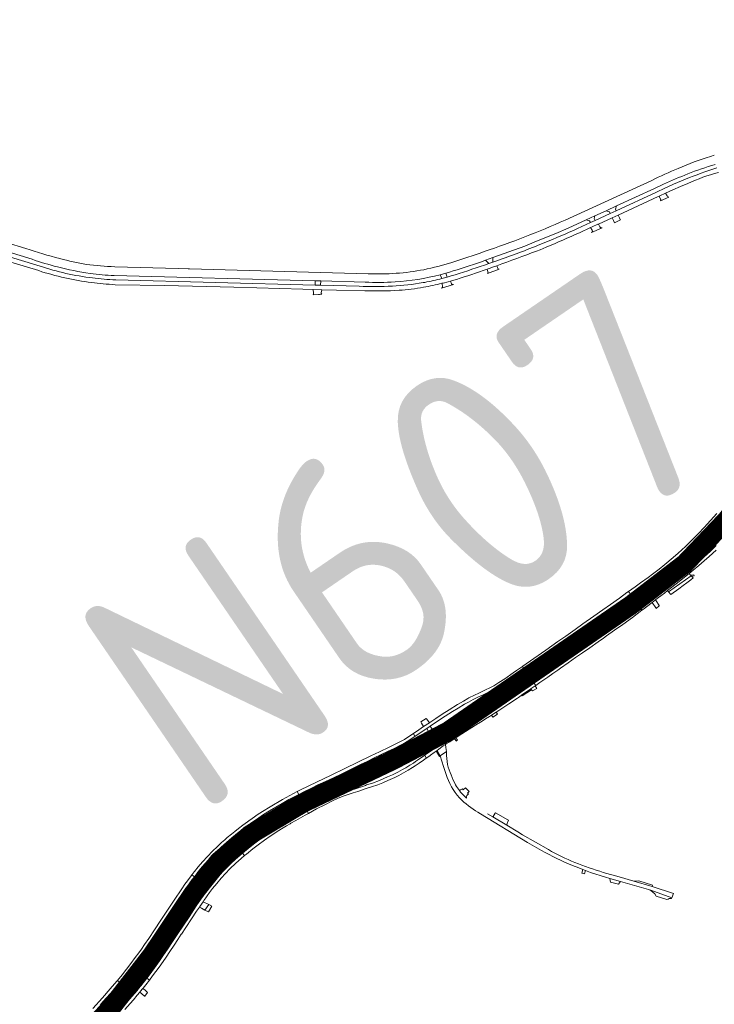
# Model space of a CAD drawing. Header units: metres. Extents: x 166325 to 190320, y 381923 to 404576.
# Tile 445 of 656: x 177997 to 178531, y 389582 to 390339. Entities that reach past the tile are written whole.
import ezdxf

# ---------------------------------------------------------------- set-up
doc = ezdxf.new("R2010")
doc.units = ezdxf.units.M
for name, color, linetype, lineweight in [('B-WE-VH-VERHARDING_ASFALT-GV', 8, 'Continuous', 18), ('B-WE-VH-VERHARDING_BETON-GV', 8, 'Continuous', 18), ('B-WE-VH-VERHARDING_BETONSTRAATSTEEN-GV', 8, 'Continuous', 18), ('B-WE-VH-VERHARDING_HALFVERHARDING-GV', 8, 'Continuous', 18), ('B-WE-VH-VERHARDING_N-WEG', 8, 'Continuous', 18), ('B-WE-VH-VERHARDING_STRAATBAKSTEEN-GV', 8, 'Continuous', 18), ('X-XX-AL-TEKENBLAD-T50', 4, 'Continuous', 50)]:
    doc.layers.add(name, color=color, linetype=linetype, lineweight=lineweight)
doc.styles.add('NLCS-ISO-M500-T50', font='NLCS-ISO.ttf', dxfattribs={"height": 2.5})

msp = doc.modelspace()

# ---------------------------------------------------------------- linework, layer by layer
at = {"layer": 'B-WE-VH-VERHARDING_ASFALT-GV'}
for points in [[(178528.333, 390234.263, 0.0356552), (178503.541, 390225.005)], [(178503.541, 390225.005, 0.0128691), (178483.161, 390215.883)], [(178533.225, 390225.381, 0.0191979), (178509.225, 390216.802)], [(178510.946, 390220.838, -0.0255028), (178532.007, 390228.079)], [(178492.225, 390212.821, -0.0124309), (178510.946, 390220.838)], [(178511.01, 390213.569, -0.0384707), (178534.507, 390221.969)], [(178416.466, 390185.315, -0.0236987), (178354.176, 390161.031)], [(178426.042, 390178.814, -0.0094594), (178400.37, 390167.781)], [(178401.844, 390164.441, 0.0094654), (178427.501, 390175.57)], [(178027.628, 390155.723, -0.0141989), (178001.567, 390163.391)], [(178395.732, 390165.909, -0.0122381), (178361.729, 390153.273)], [(178006.399, 390155.172, 0.0209581), (178025.923, 390149.285)], [(178048.174, 390151.268, -0.0237999), (178027.628, 390155.723)], [(178354.176, 390161.031, -0.0066004), (178329.341, 390152.663)], [(178363.98, 390150.255, 0.0061881), (178394.552, 390161.486)], [(178052.703, 390140.834, -0.0490733), (178012.561, 390149.85)], [(178025.923, 390149.285, 0.0261625), (178050.916, 390144.255)], [(178069.939, 390149.416, -0.0308746), (178048.174, 390151.268)], [(178307.754, 390147.179, -0.0592327), (178265.074, 390144.085)], [(178329.341, 390152.663, -0.0224214), (178307.754, 390147.179)], [(178330.339, 390146.154, 0.0157962), (178355.151, 390154.396)], [(178357.719, 390151.863, -0.0068799), (178331.864, 390143.235)], [(178332.824, 390139.735, 0.0138272), (178356.465, 390147.498)], [(178011.47, 390146.414, 0.0486088), (178051.979, 390137.309)], [(178050.916, 390144.255, 0.0355738), (178069.497, 390142.764)], [(178070.74, 390139.29, -0.0225104), (178052.703, 390140.834)], [(178285.634, 390137.802, 0.0477945), (178320.366, 390143.284)], [(178321.678, 390140.401, -0.0139943), (178308.469, 390137.424)], [(178051.979, 390137.309, 0.0211832), (178070.251, 390135.64)], [(178283.623, 390134.53, -0.0247252), (178257.981, 390134.4)], [(178262.608, 390137.592, 0.0273605), (178285.634, 390137.802)], [(178307.244, 390137.187, -0.0342492), (178283.623, 390134.53)], [(178288.828, 390131.299, 0.0202441), (178307.453, 390133.602)], [(178307.453, 390133.602, 0.0162278), (178321.751, 390136.676)], [(178262.391, 390130.903, 0.0187613), (178288.828, 390131.299)], [(178480.746, 389670.419, -0.1917825), (178486.558, 389665.432)], [(178494.865, 389662.713, -0.1669425), (178498.453, 389663.492)]]:
    msp.add_lwpolyline(points, format="xyb", dxfattribs=at)
at = {"layer": 'B-WE-VH-VERHARDING_ASFALT-GV', "flags": 128}
for points in [[(178531.337, 390235.119), (178528.333, 390234.263)], [(178483.161, 390215.883), (178416.466, 390185.315)], [(178509.225, 390216.802), (178500.041, 390212.934), (178496.156, 390211.19), (178492.286, 390209.385), (178487.858, 390207.236), (178486.723, 390206.671), (178455.74, 390192.447)], [(178355.151, 390154.396), (178360.886, 390156.428), (178373.191, 390160.845), (178385.453, 390165.378), (178392.717, 390168.252), (178399.663, 390171.066), (178409.26, 390175.062), (178418.812, 390179.163), (178432.724, 390185.528), (178439.409, 390188.586), (178447.985, 390192.509), (178456.01, 390196.181), (178485.316, 390209.589), (178492.225, 390212.821)], [(178427.501, 390175.57), (178436.081, 390179.5), (178437.452, 390180.128), (178441.718, 390182.082), (178442.15, 390182.28), (178452.71, 390187.117), (178457.256, 390189.199), (178488.17, 390203.36), (178488.781, 390203.655), (178489.391, 390203.949), (178493.825, 390206.086), (178499.508, 390208.691), (178505.236, 390211.185), (178511.01, 390213.569)], [(178455.74, 390192.447), (178451.196, 390190.362), (178439.722, 390185.094), (178436.098, 390183.43), (178426.042, 390178.814)], [(178001.567, 390163.391), (177970.89, 390172.684), (177969.33, 390166.413), (178006.399, 390155.172)], [(178012.561, 390149.85), (177965.88, 390163.88), (177964.759, 390160.424), (177965.5, 390160.29), (177975.81, 390157.178), (178011.47, 390146.414)], [(178394.552, 390161.486), (178397.212, 390162.553), (178401.844, 390164.441)], [(178400.37, 390167.781), (178395.732, 390165.909)], [(178265.074, 390144.085), (178127.462, 390147.845), (178126.388, 390147.874), (178118.88, 390148.079), (178069.939, 390149.416)], [(178356.465, 390147.498), (178358.935, 390148.394), (178362.002, 390149.529), (178363.182, 390149.973), (178363.98, 390150.255)], [(178361.729, 390153.273), (178360.804, 390152.946), (178357.719, 390151.863)], [(178069.497, 390142.764), (178224.137, 390138.622), (178228.423, 390138.508), (178262.608, 390137.592)], [(178320.366, 390143.284), (178324.808, 390144.487), (178327.58, 390145.299), (178330.339, 390146.154)], [(178331.864, 390143.235), (178328.801, 390142.333), (178325.702, 390141.463), (178321.678, 390140.401)], [(178321.751, 390136.676), (178322.605, 390136.89), (178326.63, 390137.949), (178328.257, 390138.406), (178329.733, 390138.82), (178332.824, 390139.735)], [(178070.251, 390135.64), (178108.476, 390134.959), (178161.532, 390133.667), (178214.762, 390132.116), (178222.704, 390131.896), (178229.267, 390131.715), (178240.528, 390131.403), (178262.391, 390130.903)], [(178257.981, 390134.4), (178228.365, 390135.173), (178224.206, 390135.282), (178070.74, 390139.29)], [(178308.469, 390137.424), (178307.244, 390137.187)], [(178533.314, 389959.737), (178528.488, 389954.339), (178523.448, 389948.803), (178519.173, 389944.255), (178512.869, 389937.925), (178509.116, 389934.264), (178503.471, 389929.013), (178499.763, 389925.771), (178493.366, 389920.465), (178488.792, 389916.922), (178483.874, 389913.061), (178480.493, 389910.52), (178474.542, 389906.239), (178470.305, 389903.162), (178465.39, 389899.676), (178466.797, 389897.688), (178469.048, 389899.325), (178478.354, 389905.985), (178485.735, 389911.395), (178491.236, 389915.693), (178495.991, 389919.521), (178497.356, 389920.626), (178498.538, 389921.569), (178501.948, 389924.47), (178506.069, 389928.072), (178510.397, 389932.075), (178513.539, 389935.146), (178516.522, 389938.084), (178519.934, 389941.55), (178523.2, 389945.019), (178526.998, 389949.084), (178530.751, 389953.298), (178534.326, 389957.244)], [(178535.216, 389952.451), (178529.708, 389946.554), (178524.72, 389941.283), (178520.662, 389937.119), (178516.168, 389932.598), (178511.789, 389928.446), (178507.833, 389924.851), (178503.767, 389921.237), (178500.63, 389918.609), (178499.69, 389917.828), (178499.048, 389917.313), (178498.316, 389916.687), (178494.295, 389913.347), (178488.406, 389908.693), (178482.892, 389904.554), (178470.38, 389895.532), (178468.999, 389894.576), (178469.162, 389894.346), (178470.935, 389891.84), (178477.497, 389896.517), (178487.195, 389903.621), (178496.189, 389910.531), (178503.818, 389916.777), (178509.559, 389921.831), (178512.894, 389924.899), (178518.177, 389929.995), (178522.284, 389933.974), (178531.829, 389943.911)], [(178531.829, 389943.911), (178522.284, 389933.974), (178518.177, 389929.995), (178512.894, 389924.899), (178509.559, 389921.831), (178503.818, 389916.777), (178496.189, 389910.531), (178487.195, 389903.621), (178477.497, 389896.517), (178470.935, 389891.84), (178472.65, 389889.417), (178472.827, 389889.167), (178477.64, 389892.543), (178478.969, 389893.474), (178484.009, 389897.128), (178488.024, 389900.043), (178492.85, 389903.684), (178497.093, 389906.964), (178501.549, 389910.496), (178503.296, 389911.963), (178505.149, 389913.471), (178509.083, 389916.814), (178512.066, 389919.488), (178512.678, 389920.038), (178517.012, 389923.969), (178520.864, 389927.676), (178524.966, 389931.713), (178529.948, 389936.84), (178534.323, 389941.445)], [(178532.842, 389935.037), (178528.401, 389930.756), (178523.561, 389926.406), (178518.101, 389921.718), (178512.216, 389916.85), (178510.429, 389915.372), (178505.83, 389911.613), (178500.903, 389907.717), (178496.316, 389904.198), (178491.749, 389900.684), (178486.592, 389896.594), (178480.574, 389892.089), (178475.037, 389887.917), (178474.174, 389887.263), (178475.639, 389885.193), (178476.907, 389886.151), (178482.363, 389890.29), (178483.573, 389891.23), (178486.088, 389893.184), (178487.324, 389894.144), (178492.903, 389898.466), (178495.38, 389900.384), (178498.627, 389902.899), (178504.3, 389907.344), (178511.024, 389912.689), (178511.934, 389913.432), (178515.064, 389915.989), (178519.395, 389919.591), (178523.569, 389923.172), (178527.494, 389926.547), (178532.645, 389931.31)], [(178498.453, 389663.492), (178498.664, 389664.076), (178482.572, 389669.896), (178480.746, 389670.419)], [(178486.558, 389665.432), (178494.865, 389662.713)], [(178077.833, 389578.256), (178081.767, 389582.743), (178084.271, 389585.644), (178087.16, 389589.072), (178089.135, 389591.405), (178089.18, 389591.46), (178089.732, 389592.135), (178091.379, 389594.149), (178091.503, 389594.301), (178091.595, 389594.413), (178091.799, 389594.663), (178093.818, 389597.179), (178096.566, 389600.722), (178096.621, 389600.793), (178094.668, 389602.296), (178092.928, 389600.033), (178089.967, 389596.283), (178089.863, 389596.152), (178088.303, 389594.236), (178087.089, 389592.779), (178085.18, 389590.49), (178081.415, 389586.063), (178076.824, 389580.683)], [(178058.629, 389581.424), (178060.906, 389583.942), (178063.677, 389587.017), (178066.647, 389590.378), (178070.721, 389595.131), (178073.02, 389597.917), (178073.82, 389598.903), (178072.004, 389600.436), (178071.552, 389599.878), (178066.464, 389593.98), (178060.447, 389587.149), (178053.054, 389578.916)]]:
    msp.add_lwpolyline(points, dxfattribs=at)
for points in [[(178466.797, 389897.688), (178465.39, 389899.676), (178464.1, 389898.761), (178458.336, 389894.596), (178451.454, 389889.75), (178445.491, 389885.505), (178438.511, 389880.546), (178430.237, 389874.716), (178424.304, 389870.451), (178416.991, 389865.331), (178410.879, 389861.087), (178401.671, 389854.551), (178392.427, 389847.988), (178384.065, 389842.232), (178383.751, 389842.014), (178385.147, 389840.018), (178387.63, 389841.784), (178396.335, 389847.85), (178402.359, 389852.073), (178408.219, 389856.199), (178414.899, 389860.918), (178422.454, 389866.213), (178426.169, 389868.877), (178441.145, 389879.417), (178451.886, 389887.054), (178461.506, 389893.844)], [(178470.935, 389891.84), (178469.162, 389894.346), (178468.999, 389894.576), (178460.722, 389888.847), (178451.147, 389882.069), (178442.011, 389875.611), (178434.61, 389870.375), (178431.216, 389868.003), (178430.112, 389867.222), (178421.713, 389861.286), (178417.062, 389857.919), (178408.615, 389851.943), (178402.312, 389847.559), (178394.502, 389842.06), (178388.555, 389837.916), (178387.254, 389837.007), (178387.471, 389836.697), (178389.162, 389834.279), (178398.852, 389841.081), (178408.69, 389848.003), (178416.78, 389853.674), (178426.122, 389860.264), (178437.121, 389868.003), (178447.079, 389875.035), (178457.233, 389882.177), (178467.655, 389889.502)], [(178472.827, 389889.167), (178472.65, 389889.417), (178470.935, 389891.84), (178467.655, 389889.502), (178457.233, 389882.177), (178447.079, 389875.035), (178437.121, 389868.003), (178426.122, 389860.264), (178416.78, 389853.674), (178408.69, 389848.003), (178398.852, 389841.081), (178389.162, 389834.279), (178390.868, 389831.841), (178391.014, 389831.631), (178393.528, 389833.359), (178396.64, 389835.567), (178403.065, 389840.086), (178406.653, 389842.61), (178411.732, 389846.12), (178426.054, 389856.236), (178436.366, 389863.522), (178443.983, 389868.837), (178454.24, 389876.077), (178463.353, 389882.492), (178472.053, 389888.624)], [(178441.868, 389860.906), (178446.013, 389863.823), (178448.395, 389865.499), (178454.595, 389869.86), (178461.031, 389874.329), (178468.409, 389879.734), (178475.639, 389885.193), (178474.174, 389887.263), (178468.428, 389882.912), (178462.794, 389878.887), (178455.515, 389873.717), (178447.716, 389868.214), (178438.856, 389861.945), (178430.118, 389855.822), (178421.91, 389850.128), (178413.347, 389843.982), (178406.682, 389839.37), (178404.44, 389837.765), (178399.406, 389834.16), (178392.714, 389829.499), (178392.574, 389829.402), (178393.951, 389827.433), (178397.005, 389829.539), (178403.191, 389833.881), (178407.089, 389836.563), (178410.944, 389839.257), (178413.009, 389840.7), (178418.893, 389844.796), (178424.619, 389848.85), (178429.942, 389852.583), (178435.485, 389856.416)], [(178353.418, 389820.279), (178354.387, 389820.746), (178356.935, 389821.973), (178361.067, 389824.087), (178363.613, 389825.54), (178365.862, 389826.881), (178369, 389828.965), (178371.693, 389830.706), (178373.581, 389832.004), (178377.718, 389834.766), (178380.883, 389837.027), (178385.147, 389840.018), (178383.751, 389842.014), (178379.994, 389839.409), (178379.09, 389838.783), (178376.483, 389836.975), (178370.162, 389832.59), (178365.625, 389829.61), (178361.627, 389827.182), (178358.471, 389825.506), (178355.303, 389823.923), (178351.199, 389821.997), (178345.762, 389819.353), (178343.477, 389818.281), (178342.507, 389817.803), (178341.575, 389817.344), (178338.453, 389815.403), (178333.716, 389812.616), (178327.406, 389808.738), (178321.87, 389805.275), (178316.921, 389802.061), (178312.505, 389799.008), (178312.078, 389798.719), (178307.668, 389795.726), (178304.001, 389793.236), (178299.772, 389790.381), (178300.896, 389788.222), (178304.137, 389790.367), (178310.075, 389794.28), (178312.624, 389796.017), (178319.212, 389800.499), (178324.235, 389803.802), (178329.854, 389807.244), (178334.13, 389809.945), (178339.037, 389812.872), (178342.142, 389814.619), (178345.692, 389816.571), (178349.746, 389818.57), (178352.897, 389820.028)], [(178389.162, 389834.279), (178387.471, 389836.697), (178387.254, 389837.007), (178385.942, 389836.119), (178377.116, 389829.959), (178373.742, 389827.518), (178366.934, 389822.905), (178360.189, 389818.209), (178357.265, 389816.261), (178356.359, 389815.657), (178354.175, 389814.202), (178348.213, 389810.31), (178340.911, 389805.605), (178333.494, 389800.931), (178327.435, 389797.189), (178320.371, 389792.948), (178317.686, 389791.425), (178313.198, 389788.91), (178310.134, 389787.259), (178310.081, 389787.23), (178307.195, 389785.74), (178303.252, 389783.692), (178303.407, 389783.394), (178304.755, 389780.803), (178308.648, 389782.858), (178314.664, 389786.107), (178318.675, 389788.316), (178327.458, 389793.408), (178331.391, 389795.874), (178338.973, 389800.575), (178351.8, 389808.767), (178358.104, 389812.891), (178364.391, 389817.161), (178369.27, 389820.492), (178374.309, 389823.966), (178379.088, 389827.259), (178388.986, 389834.155)], [(178354.555, 389806.606), (178358.378, 389809.12), (178361.527, 389811.246), (178363.878, 389812.821), (178368.35, 389815.924), (178373.413, 389819.416), (178377.967, 389822.485), (178384.43, 389826.987), (178388.392, 389829.797), (178391.014, 389831.631), (178390.868, 389831.841), (178389.162, 389834.279), (178388.986, 389834.155), (178379.088, 389827.259), (178374.309, 389823.966), (178369.27, 389820.492), (178364.391, 389817.161), (178358.104, 389812.891), (178351.8, 389808.767), (178338.973, 389800.575), (178331.391, 389795.874), (178327.458, 389793.408), (178318.675, 389788.316), (178314.664, 389786.107), (178308.648, 389782.858), (178304.755, 389780.803), (178306.143, 389778.137), (178306.258, 389777.916), (178309.007, 389779.332), (178310.366, 389780.045), (178312.232, 389781.047), (178315.661, 389782.907), (178319.602, 389785.199), (178322.639, 389786.852), (178326.399, 389789.036), (178331.048, 389791.809), (178334.582, 389793.93), (178337.638, 389795.84), (178339.949, 389797.266), (178345.719, 389800.932), (178349.496, 389803.407), (178352.551, 389805.303)], [(178359.974, 389804.628), (178363.488, 389806.868), (178365.561, 389808.191), (178373.221, 389813.225), (178379.769, 389817.661), (178380.629, 389818.244), (178382.76, 389819.714), (178383.047, 389819.912), (178390.192, 389824.84), (178390.321, 389824.929), (178393.422, 389827.067), (178393.951, 389827.433), (178392.574, 389829.402), (178388.172, 389826.336), (178387.598, 389825.936), (178378.319, 389819.49), (178370.103, 389814.06), (178361.045, 389808.259), (178351.57, 389802.232), (178342.693, 389796.527), (178333.054, 389790.42), (178328.813, 389787.799), (178327.426, 389786.92), (178325.291, 389785.577), (178321.538, 389782.965), (178317.857, 389780.29), (178315.679, 389778.757), (178308.79, 389773.922), (178308.458, 389773.688), (178309.652, 389771.393), (178312.37, 389773.292), (178312.998, 389773.745), (178315.741, 389775.722), (178317.324, 389776.895), (178318.064, 389777.443), (178319.341, 389778.412), (178322.625, 389780.822), (178324.415, 389782.053), (178324.935, 389782.401), (178327.759, 389784.104), (178331.042, 389786.261), (178331.415, 389786.497), (178332.509, 389787.19), (178337.034, 389790.06), (178342.763, 389793.66), (178349.659, 389798.008), (178350.252, 389798.381), (178351.334, 389799.064), (178354.119, 389800.861), (178355.295, 389801.621), (178358.36, 389803.599)], [(178300.896, 389788.222), (178299.772, 389790.381), (178296.27, 389788.017), (178292.875, 389785.866), (178290.781, 389784.785), (178288.772, 389783.799), (178281.036, 389779.942), (178273.612, 389776.313), (178267.132, 389773.232), (178256.974, 389768.34), (178246.943, 389763.458), (178236.448, 389758.343), (178225.181, 389753.008), (178212.901, 389747.032), (178210.418, 389745.705), (178211.53, 389743.531), (178215.504, 389745.564), (178221.805, 389748.681), (178226.315, 389750.834), (178228.023, 389751.649), (178234.873, 389754.886), (178243.037, 389758.635), (178249.301, 389761.685), (178254.478, 389764.227), (178259.134, 389766.572), (178264.152, 389768.956), (178269.519, 389771.593), (178275.043, 389774.281), (178279.729, 389776.52), (178284.904, 389778.969), (178290.283, 389781.634), (178293.688, 389783.566), (178297.144, 389785.644), (178300.38, 389787.88)], [(178304.755, 389780.803), (178303.407, 389783.394), (178303.252, 389783.692), (178299.573, 389781.781), (178291.44, 389777.826), (178282.085, 389773.297), (178274.753, 389769.698), (178264.941, 389765.013), (178258.947, 389762.151), (178251.867, 389758.786), (178245.574, 389755.816), (178238.921, 389752.675), (178229.046, 389747.903), (178227.973, 389747.378), (178223.797, 389745.339), (178218.6, 389742.859), (178213.596, 389740.418), (178213.219, 389740.227), (178213.373, 389739.926), (178214.754, 389737.176), (178224.191, 389741.88), (178245.044, 389751.841), (178250.652, 389754.462), (178257.059, 389757.594), (178260.276, 389759.057), (178268.461, 389763.089), (178279.381, 389768.358), (178288.407, 389772.655), (178297.419, 389777.105), (178303.261, 389780.014)], [(178306.258, 389777.916), (178306.143, 389778.137), (178304.755, 389780.803), (178303.261, 389780.014), (178297.419, 389777.105), (178288.407, 389772.655), (178279.381, 389768.358), (178268.461, 389763.089), (178260.276, 389759.057), (178257.059, 389757.594), (178250.652, 389754.462), (178245.044, 389751.841), (178224.191, 389741.88), (178214.754, 389737.176), (178216.159, 389734.477), (178216.311, 389734.181), (178217.418, 389734.739), (178222.724, 389737.39), (178226.702, 389739.33), (178227.737, 389739.821), (178231.812, 389741.756), (178235.595, 389743.597), (178242.247, 389746.814), (178246.67, 389748.918), (178250.421, 389750.737), (178254.988, 389752.946), (178263.019, 389756.615), (178272.242, 389761.117), (178281.887, 389765.789), (178289.964, 389769.853), (178299.216, 389774.337), (178305.246, 389777.395)], [(178309.652, 389771.393), (178308.458, 389773.688), (178302.933, 389769.801), (178301.475, 389768.808), (178299.774, 389767.65), (178297.064, 389766.024), (178293.886, 389764.128), (178291.476, 389762.736), (178287.824, 389760.804), (178283.792, 389758.73), (178279.901, 389757.018), (178273.745, 389754.374), (178268.218, 389752.275), (178263.702, 389750.825), (178262.82, 389750.542), (178254.439, 389747.703), (178249.099, 389745.959), (178245.436, 389744.629), (178242.576, 389743.601), (178240.846, 389742.801), (178237.188, 389741.202), (178232.406, 389738.949), (178229.077, 389737.198), (178228.431, 389736.858), (178225.034, 389735.137), (178221.026, 389732.987), (178218.049, 389731.328), (178217.834, 389731.202), (178219.01, 389728.902), (178225.256, 389732.39), (178231.557, 389735.562), (178237.399, 389738.59), (178241.884, 389740.666), (178246.451, 389742.447), (178251.096, 389743.993), (178253.468, 389744.747), (178256.932, 389745.848), (178263.542, 389748.036), (178267.415, 389749.326), (178272.309, 389750.984), (178276.195, 389752.553), (178280.095, 389754.295), (178283.563, 389755.73), (178285.456, 389756.6), (178288.52, 389758.177), (178292.12, 389760.091), (178295.763, 389762.182), (178299.045, 389764.255), (178301.157, 389765.573), (178304.138, 389767.583), (178307.626, 389769.978)], [(178211.53, 389743.531), (178210.418, 389745.705), (178199.03, 389739.619), (178189.423, 389734.117), (178183.561, 389730.488), (178179.632, 389727.827), (178177.381, 389726.241), (178175.596, 389724.983), (178173.2, 389723.283), (178172.078, 389722.487), (178168.559, 389719.903), (178165.219, 389717.321), (178162.323, 389715.095), (178159.792, 389713.035), (178156.552, 389710.361), (178154.635, 389708.678), (178152.15, 389706.513), (178148.974, 389703.553), (178145.106, 389699.882), (178141.235, 389695.948), (178137.428, 389691.659), (178134.23, 389687.853), (178131.308, 389684.219), (178130.889, 389683.697), (178130.532, 389683.228), (178129.377, 389681.704), (178131.26, 389680.263), (178132.745, 389682.174), (178133.123, 389682.66), (178135.918, 389686.25), (178139.284, 389690.159), (178142.369, 389693.627), (178145.129, 389696.6), (178147.922, 389699.301), (178151.847, 389702.971), (178155.86, 389706.675), (178160.043, 389710.212), (178164.284, 389713.644), (178168.72, 389717.016), (178173.184, 389720.321), (178174.139, 389720.99), (178174.345, 389721.135), (178178.64, 389724.016), (178180.876, 389725.627), (178184.496, 389728.045), (178189.106, 389731.001), (178193.809, 389733.825), (178198.776, 389736.653), (178203.993, 389739.583), (178209.451, 389742.468)], [(178214.754, 389737.176), (178213.373, 389739.926), (178213.219, 389740.227), (178208.864, 389738.014), (178204.334, 389735.612), (178199.452, 389732.951), (178195.483, 389730.749), (178191.3, 389728.275), (178186.938, 389725.595), (178181.793, 389722.119), (178181.217, 389721.711), (178180.739, 389721.372), (178178.866, 389720.047), (178175.529, 389717.536), (178175.351, 389717.403), (178173.968, 389716.362), (178169.785, 389713.352), (178164.562, 389709.227), (178159.295, 389704.902), (178154.743, 389700.852), (178150.331, 389696.704), (178146.453, 389692.922), (178142.834, 389689.027), (178139.969, 389685.698), (178136.736, 389681.93), (178136.49, 389681.62), (178134.865, 389679.571), (178133.896, 389678.308), (178134.214, 389678.057), (178136.655, 389676.141), (178137.066, 389676.714), (178138.699, 389678.745), (178141.581, 389682.168), (178144.719, 389685.82), (178146.657, 389687.969), (178149.874, 389691.322), (178153.07, 389694.625), (178155.194, 389696.621), (178158.556, 389699.728), (178162.073, 389702.761), (178164.262, 389704.62), (178167.58, 389707.264), (178171.477, 389710.331), (178173.899, 389712.12), (178178.041, 389715.235), (178182.498, 389718.322), (178187.639, 389721.752), (178192.23, 389724.7), (178198.29, 389728.281), (178202.977, 389730.924), (178208.307, 389733.823)], [(178195.693, 389722.853), (178195.702, 389722.859), (178199.051, 389724.79), (178202.102, 389726.565), (178205.42, 389728.505), (178205.436, 389728.513), (178209.988, 389730.861), (178213.846, 389732.94), (178216.311, 389734.181), (178216.159, 389734.477), (178214.754, 389737.176), (178208.307, 389733.823), (178202.977, 389730.924), (178198.29, 389728.281), (178192.23, 389724.7), (178187.639, 389721.752), (178182.498, 389718.322), (178178.041, 389715.235), (178173.899, 389712.12), (178171.477, 389710.331), (178167.58, 389707.264), (178164.262, 389704.62), (178162.073, 389702.761), (178158.556, 389699.728), (178155.194, 389696.621), (178153.07, 389694.625), (178149.874, 389691.322), (178146.657, 389687.969), (178144.719, 389685.82), (178141.581, 389682.168), (178138.699, 389678.745), (178137.066, 389676.714), (178136.655, 389676.141), (178139.057, 389674.298), (178139.405, 389674.032), (178140.236, 389675.134), (178143.381, 389679.038), (178145.508, 389681.6), (178147.51, 389683.884), (178149.834, 389686.409), (178151.826, 389688.59), (178154.8, 389691.567), (178158.6, 389695.179), (178161.376, 389697.714), (178164.014, 389699.916), (178166.674, 389702.149), (178170.31, 389705.037), (178173.692, 389707.633), (178177.2, 389710.29), (178180.456, 389712.684), (178183.979, 389715.17), (178187.898, 389717.792), (178191.285, 389720.046), (178193.761, 389721.576)], [(178202.07, 389719.34), (178202.197, 389719.416), (178204.916, 389721.026), (178205.53, 389721.375), (178209.209, 389723.469), (178216.576, 389727.544), (178219.01, 389728.902), (178217.834, 389731.202), (178212.824, 389728.255), (178204.808, 389723.825), (178204.389, 389723.594), (178201.024, 389721.607), (178200.956, 389721.566), (178196.443, 389718.808), (178190.805, 389715.161), (178183.627, 389710.444), (178176.742, 389705.335), (178169.746, 389699.69), (178168.223, 389698.396), (178169.822, 389696.487), (178171.301, 389697.701), (178176.085, 389701.598), (178180.317, 389704.847), (178185.308, 389708.501), (178189.562, 389711.4), (178190.833, 389712.229), (178195.024, 389714.963), (178199.675, 389717.913)], [(178135.134, 389656.898), (178135.384, 389657.25), (178135.528, 389657.466), (178137.902, 389661.004), (178138.48, 389661.864), (178139.972, 389664.133), (178141.113, 389665.699), (178142.815, 389668.07), (178145.157, 389671.165), (178148.474, 389675.166), (178151.849, 389679.102), (178155.215, 389682.87), (178158.558, 389686.251), (178163.21, 389690.799), (178167.208, 389694.343), (178169.822, 389696.487), (178168.223, 389698.396), (178165.146, 389695.783), (178159.808, 389690.937), (178155.437, 389686.512), (178153.187, 389684.182), (178151.039, 389681.916), (178148.674, 389679.247), (178146.187, 389676.182), (178144.133, 389673.669), (178142.13, 389671.145), (178140.35, 389668.775), (178136.146, 389662.937), (178133.227, 389658.711), (178130.797, 389654.998), (178127.132, 389649.489), (178122.308, 389642.319), (178119.009, 389637.318), (178115.018, 389631.259), (178110.553, 389624.57), (178107.022, 389619.36), (178104.352, 389615.507), (178100.596, 389610.227), (178096.439, 389604.6), (178094.668, 389602.296), (178096.621, 389600.793), (178099.048, 389603.952), (178101.662, 389607.457), (178104.03, 389610.784), (178107.115, 389614.996), (178109.461, 389618.411), (178112.386, 389622.757), (178115.683, 389627.705), (178118.444, 389631.907), (178121.128, 389635.972), (178121.189, 389636.063), (178124.611, 389641.221), (178129.026, 389647.931), (178132.9, 389653.739)], [(178120.443, 389665.101), (178121.35, 389666.477), (178122.019, 389667.492), (178123.944, 389670.259), (178127.129, 389674.8), (178129.552, 389678.062), (178129.931, 389678.552), (178131.26, 389680.263), (178129.377, 389681.704), (178128.298, 389680.28), (178127.983, 389679.852), (178126.036, 389677.207), (178123.977, 389674.494), (178121.496, 389670.93), (178115.568, 389662.254), (178110.102, 389653.787), (178105.421, 389646.931), (178100.456, 389639.369), (178096.138, 389632.783), (178092.966, 389628.156), (178090.587, 389624.671), (178088.394, 389621.713), (178085.715, 389618.035), (178082.255, 389613.575), (178078.94, 389609.234), (178075.553, 389604.815), (178072.004, 389600.436), (178073.82, 389598.903), (178076.668, 389602.41), (178079.308, 389605.724), (178082.241, 389609.477), (178084.774, 389612.85), (178087.982, 389617.152), (178090.332, 389620.347), (178093.242, 389624.287), (178095.459, 389627.359), (178097.445, 389630.117), (178099.326, 389632.883), (178101.804, 389636.665), (178105.286, 389642.003), (178109.429, 389648.288), (178113.588, 389654.797), (178117.965, 389661.343)], [(178136.655, 389676.141), (178134.214, 389678.057), (178133.896, 389678.308), (178131.263, 389674.799), (178131.171, 389674.666), (178128.726, 389671.121), (178126.417, 389667.762), (178124.336, 389664.637), (178123.346, 389663.156), (178118.575, 389655.862), (178115.316, 389650.813), (178111.853, 389645.498), (178105.348, 389635.528), (178098.932, 389625.83), (178095.528, 389620.788), (178092.85, 389617.075), (178090.155, 389613.401), (178088.043, 389610.539), (178085.748, 389607.586), (178082.963, 389604.022), (178079.933, 389600.319), (178076.831, 389596.604), (178076.712, 389596.462), (178076.938, 389596.272), (178079.163, 389594.394), (178083.606, 389599.747), (178089.296, 389606.954), (178090.688, 389608.746), (178094.336, 389613.586), (178096.305, 389616.361), (178098.192, 389619.059), (178103.782, 389627.289), (178107.569, 389633.02), (178111.482, 389638.913), (178114.11, 389642.723), (178118.058, 389648.883), (178120.571, 389652.637), (178124.736, 389659.01), (178126.896, 389662.261), (178129.862, 389666.713), (178131.598, 389669.257), (178134.029, 389672.533)], [(178127.279, 389656.609), (178128.053, 389657.785), (178130.941, 389662.099), (178133.658, 389666), (178135.791, 389669.076), (178138.018, 389672.192), (178139.405, 389674.032), (178139.057, 389674.298), (178136.655, 389676.141), (178134.029, 389672.533), (178131.598, 389669.257), (178129.862, 389666.713), (178126.896, 389662.261), (178124.736, 389659.01), (178120.571, 389652.637), (178118.058, 389648.883), (178114.11, 389642.723), (178111.482, 389638.913), (178107.569, 389633.02), (178103.782, 389627.289), (178098.192, 389619.059), (178096.305, 389616.361), (178094.336, 389613.586), (178090.688, 389608.746), (178089.296, 389606.954), (178083.606, 389599.747), (178079.163, 389594.394), (178081.43, 389592.481), (178081.639, 389592.304), (178082.273, 389593.061), (178082.375, 389593.181), (178084.188, 389595.343), (178088.273, 389600.35), (178088.508, 389600.646), (178088.684, 389600.867), (178091.181, 389604.004), (178093.59, 389607.188), (178096.2, 389610.635), (178099.312, 389614.957), (178102.702, 389619.702), (178104.622, 389622.488), (178106.599, 389625.333), (178109.162, 389629.151), (178112.071, 389633.588), (178115.699, 389639.125), (178119.456, 389644.892), (178122.759, 389649.872), (178125.929, 389654.558)], [(178473.148, 389677.163), (178469.501, 389676.728), (178483.462, 389672.647), (178483.826, 389673.767)], [(178079.163, 389594.394), (178076.938, 389596.272), (178076.712, 389596.462), (178073.388, 389592.508), (178068.67, 389587.111), (178064.29, 389582.113), (178061.399, 389578.922), (178060.157, 389577.598), (178058.181, 389575.384), (178052.646, 389569.341), (178046.537, 389562.417), (178039.145, 389554.276), (178031.64, 389546.054), (178024.883, 389538.622), (178018.285, 389531.346), (178011.619, 389523.976), (178010.637, 389522.899), (178010.952, 389522.612), (178013.068, 389520.669), (178027.663, 389536.615), (178051.996, 389563.459), (178075.93, 389590.544)], [(178061.642, 389569.337), (178065.298, 389573.419), (178069.085, 389577.653), (178070.347, 389579.064), (178074.635, 389584.052), (178079.132, 389589.315), (178081.639, 389592.304), (178081.43, 389592.481), (178079.163, 389594.394), (178075.93, 389590.544), (178051.996, 389563.459), (178027.663, 389536.615), (178013.068, 389520.669), (178015.323, 389518.642), (178015.556, 389518.43), (178016.362, 389519.319), (178022.74, 389526.314), (178028.27, 389532.472), (178035.051, 389539.869), (178040.351, 389545.799), (178045.315, 389551.156), (178051.336, 389557.863), (178058.947, 389566.329)]]:
    msp.add_lwpolyline(points, close=True, dxfattribs=at)
at = {"layer": 'B-WE-VH-VERHARDING_BETON-GV', "flags": 128}
msp.add_lwpolyline([(178459.229, 389676.587), (178450.849, 389679.003), (178451.506, 389676.197), (178457.6, 389674.521)], close=True, dxfattribs=at)
at = {"layer": 'B-WE-VH-VERHARDING_BETONSTRAATSTEEN-GV', "flags": 128}
for points in [[(178495.42, 390203.408), (178495.155, 390203.853), (178493.825, 390206.086), (178489.391, 390203.949), (178488.781, 390203.655), (178489.551, 390201.997), (178489.916, 390201.515), (178490.2, 390201.141), (178489.946, 390200.199), (178496.242, 390202.935)], [(178455.197, 390193.611), (178456.01, 390196.181), (178447.985, 390192.509), (178450.549, 390191.75), (178451.196, 390190.362), (178455.74, 390192.447)], [(178438.873, 390186.551), (178439.409, 390188.586), (178432.724, 390185.528), (178435.308, 390184.65), (178436.098, 390183.43), (178439.722, 390185.094)], [(178458.275, 390187.015), (178457.256, 390189.199), (178452.71, 390187.117), (178453.737, 390184.916), (178454.344, 390183.615), (178454.501, 390183.278), (178459.032, 390185.392), (178458.913, 390185.646)], [(178444.909, 390179.428), (178444.003, 390179.387), (178443.267, 390180.119), (178442.15, 390182.28), (178441.718, 390182.082), (178437.452, 390180.128), (178436.081, 390179.5), (178437.409, 390177.6), (178437.669, 390177), (178437.629, 390176.358), (178437.119, 390175.96), (178436.812, 390175.72), (178444.459, 390179.222)], [(178360.886, 390156.428), (178355.151, 390154.396), (178357.719, 390151.863), (178360.804, 390152.946)], [(178365.702, 390147.543), (178365.012, 390147.631), (178364.752, 390148.102), (178363.98, 390150.255), (178363.182, 390149.973), (178362.002, 390149.529), (178358.935, 390148.394), (178356.465, 390147.498), (178357.15, 390145.578), (178357.2, 390145.437), (178357.162, 390144.668), (178356.864, 390144.242)], [(178324.808, 390144.487), (178320.366, 390143.284), (178321.678, 390140.401), (178325.702, 390141.463)], [(178228.423, 390138.508), (178224.137, 390138.622), (178224.206, 390135.282), (178228.365, 390135.173)], [(178328.257, 390138.406), (178326.63, 390137.949), (178322.605, 390136.89), (178321.751, 390136.676), (178322.235, 390134.679), (178322.274, 390134.517), (178322.238, 390133.579), (178321.384, 390132.897), (178330.644, 390135.823), (178329.485, 390135.826), (178329.044, 390136.301), (178328.966, 390136.384)], [(178228.814, 390129.321), (178229.267, 390131.715), (178222.704, 390131.896), (178222.923, 390129.221), (178222.946, 390128.874), (178222.972, 390128.496), (178222.552, 390127.903), (178226.625, 390128.142), (178227.51, 390128.194), (178229.336, 390128.301), (178228.776, 390128.812), (178228.797, 390129.091)], [(178512.216, 389916.85), (178512.066, 389919.488), (178509.083, 389916.814), (178505.149, 389913.471), (178503.296, 389911.963), (178501.549, 389910.496), (178497.093, 389906.964), (178492.85, 389903.684), (178488.024, 389900.043), (178484.009, 389897.128), (178478.969, 389893.474), (178477.64, 389892.543), (178480.574, 389892.089), (178486.592, 389896.594), (178491.749, 389900.684), (178496.316, 389904.198), (178500.903, 389907.717), (178505.83, 389911.613), (178510.429, 389915.372)], [(178507.368, 389904.218), (178510.234, 389906.379), (178513.231, 389908.639), (178515.099, 389910.047), (178513.784, 389911.453), (178513.466, 389911.793), (178496.156, 389899.386), (178497.894, 389897.221), (178504.148, 389901.79)], [(178378.319, 389819.49), (178387.598, 389825.936), (178387.281, 389826.392), (178378.512, 389820.497), (178369.779, 389814.615), (178363.497, 389810.48), (178359.305, 389807.858), (178356.49, 389806.081), (178354.282, 389804.686), (178348.91, 389801.249), (178342.081, 389796.959), (178334.701, 389792.242), (178328.526, 389788.318), (178328.813, 389787.799), (178333.054, 389790.42), (178342.693, 389796.527), (178351.57, 389802.232), (178361.045, 389808.259), (178370.103, 389814.06)], [(178390.606, 389824.095), (178390.321, 389824.929), (178390.192, 389824.84), (178383.047, 389819.912), (178383.354, 389819.37)], [(178333.041, 389786.403), (178332.509, 389787.19), (178331.415, 389786.497), (178332.333, 389785.013), (178332.575, 389784.621), (178333.698, 389785.43)], [(178362.067, 389728.221), (178361.853, 389727.953), (178361.059, 389726.668), (178360.851, 389726.323), (178371.675, 389719.809), (178371.739, 389720.066), (178371.95, 389720.908), (178372.011, 389721.151), (178372.236, 389722.048), (178372.369, 389722.578), (178372.879, 389723.729), (178372.405, 389723.978), (178363.026, 389729.423), (178362.751, 389729.078), (178362.292, 389728.502)], [(178432.179, 389685.075), (178430.146, 389685.851), (178429.309, 389683.134), (178431.314, 389682.592)], [(178144.783, 389657.747), (178142.265, 389658.987), (178139.351, 389654.602), (178142.058, 389653.242)]]:
    msp.add_lwpolyline(points, close=True, dxfattribs=at)
for points in [[(178325.947, 389766.502), (178325.258, 389773.595), (178325.168, 389776.496), (178320.453, 389773.289), (178322.962, 389765.111), (178325.762, 389756.7)], [(178341.032, 389742.874), (178341.468, 389743.353), (178341.93, 389743.86), (178342.171, 389744.124), (178341.502, 389744.623), (178342.625, 389745.777), (178339.919, 389748.682), (178338.127, 389747.158), (178337.532, 389747.866), (178335.959, 389747.021), (178335.167, 389746.595)], [(178336.093, 389745.427), (178337.542, 389743.739), (178339.067, 389742.12)], [(178340.513, 389740.717), (178340.72, 389741.78), (178340.906, 389742.735), (178341.032, 389742.874)], [(178351.345, 389728.639), (178387.645, 389706.717), (178398.327, 389700.486)], [(178380.13, 389714.721), (178371.675, 389719.809), (178360.851, 389726.323), (178356.901, 389728.7)], [(178403.669, 389701.084), (178383.718, 389712.562), (178380.13, 389714.721)], [(178422.098, 389688.921), (178427.127, 389687.003), (178430.146, 389685.851), (178432.179, 389685.075), (178434.676, 389684.123), (178436.12, 389683.572), (178447.506, 389679.968), (178450.849, 389679.003), (178459.229, 389676.587), (178480.746, 389670.419), (178482.572, 389669.896), (178498.664, 389664.076), (178499.894, 389667.481), (178483.462, 389672.647), (178469.501, 389676.728), (178458.106, 389680.059), (178445.857, 389683.542)]]:
    msp.add_lwpolyline(points, dxfattribs=at)
at = {"layer": 'B-WE-VH-VERHARDING_BETONSTRAATSTEEN-GV'}
for points in [[(178332.263, 389750.827, -0.0412277), (178325.947, 389766.502)], [(178325.762, 389756.7, 0.1134819), (178336.993, 389739.135)], [(178335.167, 389746.595, -0.0265913), (178332.263, 389750.827)], [(178335.167, 389746.595, 0.0085916), (178336.093, 389745.427)], [(178336.993, 389739.135, 0.0436239), (178351.345, 389728.639)], [(178340.513, 389740.717, -0.010182), (178339.067, 389742.12)], [(178398.327, 389700.486, 0.0318572), (178422.098, 389688.921)], [(178424.087, 389691.153, -0.0305312), (178403.669, 389701.084)], [(178445.857, 389683.542, -0.0144676), (178424.087, 389691.153)]]:
    msp.add_lwpolyline(points, format="xyb", dxfattribs=at)
at = {"layer": 'B-WE-VH-VERHARDING_HALFVERHARDING-GV', "flags": 128}
msp.add_lwpolyline([(178318.064, 389777.443), (178317.324, 389776.895), (178317.544, 389776.522), (178318.416, 389775.304), (178319.794, 389772.835), (178320.453, 389773.289)], close=True, dxfattribs=at)
at = {"layer": 'B-WE-VH-VERHARDING_N-WEG', "const_width": 15, "flags": 128}
msp.add_lwpolyline([(179322.41, 390496.742), (178999.222, 390298.641), (178973.226, 390283.485), (178912.484, 390251.793), (178749.791, 390174.28), (178735.926, 390167.785), (178697.365, 390141.586), (178658.681, 390106.98), (178615.354, 390058.264), (178573.26, 389994.272), (178540.548, 389954.433), (178508.702, 389921.089), (178467.325, 389889.261), (178326.389, 389792.077), (178284.06, 389769.93), (178214.954, 389737.019), (178174.147, 389712.679), (178150.101, 389692.11), (178129.954, 389666.778), (178098.707, 389620.103), (178068.595, 389581.347), (178029.817, 389539.126), (177942.231, 389442.843)], dxfattribs=at)
at = {"layer": 'B-WE-VH-VERHARDING_STRAATBAKSTEEN-GV', "flags": 128}
for points in [[(178513.466, 389911.793), (178513.069, 389912.217), (178511.934, 389913.432), (178511.024, 389912.689), (178504.3, 389907.344), (178498.627, 389902.899), (178495.38, 389900.384), (178496.156, 389899.386)], [(178515.654, 389912.485), (178513.069, 389912.217), (178513.466, 389911.793), (178513.784, 389911.453), (178515.765, 389911.625)], [(178486.088, 389893.184), (178483.573, 389891.23), (178486.267, 389886.992), (178486.463, 389886.684), (178489.003, 389888.563), (178488.769, 389888.935), (178486.529, 389892.486)], [(178430.112, 389867.222), (178426.169, 389868.877), (178422.454, 389866.213), (178421.713, 389861.286)], [(178385.942, 389836.119), (178380.883, 389837.027), (178377.718, 389834.766), (178377.116, 389829.959)], [(178392.574, 389829.402), (178392.714, 389829.499), (178393.528, 389833.359), (178391.014, 389831.631), (178388.392, 389829.797), (178384.43, 389826.987), (178388.172, 389826.336)], [(178390.606, 389824.095), (178391.303, 389823.145), (178394.741, 389825.147), (178393.422, 389827.067), (178390.321, 389824.929)], [(178354.387, 389820.746), (178353.418, 389820.279), (178356.359, 389815.657), (178357.265, 389816.261)], [(178363.497, 389810.48), (178363.878, 389812.821), (178361.527, 389811.246), (178358.378, 389809.12), (178354.555, 389806.606), (178356.49, 389806.081), (178359.305, 389807.858)], [(178364.432, 389805.332), (178363.488, 389806.868), (178359.974, 389804.628), (178360.926, 389803.036)], [(178309.56, 389802.078), (178305.383, 389799.53), (178306.122, 389798.414), (178307.668, 389795.726), (178312.078, 389798.719), (178310.162, 389801.413)], [(178320.371, 389792.948), (178317.163, 389793.123), (178314.214, 389793.851), (178312.624, 389796.017), (178310.075, 389794.28), (178311.02, 389792.594), (178310.134, 389787.259), (178313.198, 389788.91), (178317.686, 389791.425)], [(178325.291, 389785.577), (178326.399, 389789.036), (178322.639, 389786.852), (178319.602, 389785.199), (178315.661, 389782.907), (178312.232, 389781.047), (178310.366, 389780.045), (178315.679, 389778.757), (178317.857, 389780.29), (178321.538, 389782.965)], [(178324.415, 389782.053), (178322.625, 389780.822), (178319.341, 389778.412), (178318.064, 389777.443), (178320.453, 389773.289), (178325.168, 389776.496), (178324.891, 389778.089), (178324.69, 389779.772)], [(178205.436, 389728.513), (178205.42, 389728.505), (178202.102, 389726.565), (178199.051, 389724.79), (178195.702, 389722.859), (178195.693, 389722.853), (178200.956, 389721.566), (178201.024, 389721.607), (178204.389, 389723.594), (178204.808, 389723.825)], [(178136.49, 389681.62), (178132.745, 389682.174), (178131.26, 389680.263), (178129.931, 389678.552), (178131.171, 389674.666), (178131.263, 389674.799), (178133.896, 389678.308), (178134.865, 389679.571)], [(178136.146, 389662.937), (178135.791, 389669.076), (178133.658, 389666), (178130.941, 389662.099), (178128.053, 389657.785), (178127.279, 389656.609), (178133.227, 389658.711)], [(178142.265, 389658.987), (178137.902, 389661.004), (178135.528, 389657.466), (178135.384, 389657.25), (178135.134, 389656.898), (178136.684, 389656.054), (178139.351, 389654.602)], [(178089.967, 389596.283), (178088.684, 389600.867), (178088.508, 389600.646), (178088.273, 389600.35), (178084.188, 389595.343), (178082.375, 389593.181), (178082.273, 389593.061), (178087.089, 389592.779), (178088.303, 389594.236), (178089.863, 389596.152)], [(178093.26, 389592.973), (178091.595, 389594.413), (178091.503, 389594.301), (178091.379, 389594.149), (178089.732, 389592.135), (178089.18, 389591.46), (178090.72, 389590.202), (178092.967, 389588.368), (178092.975, 389588.361), (178095.194, 389591.301)]]:
    msp.add_lwpolyline(points, close=True, dxfattribs=at)

# ---------------------------------------------------------------- next in the draw order: texts
at = {"layer": 'X-XX-AL-TEKENBLAD-T50', "insert": (178130.894, 389722.319), "char_height": 180, "attachment_point": 7, "rotation": 34.392497, "style": 'NLCS-ISO-M500-T50', "bg_fill": 3, "box_fill_scale": 1, "bg_fill_color": 256, "bg_fill_transparency": 0}
msp.add_mtext('N607', dxfattribs=at)

doc.saveas('drawing.dxf')
